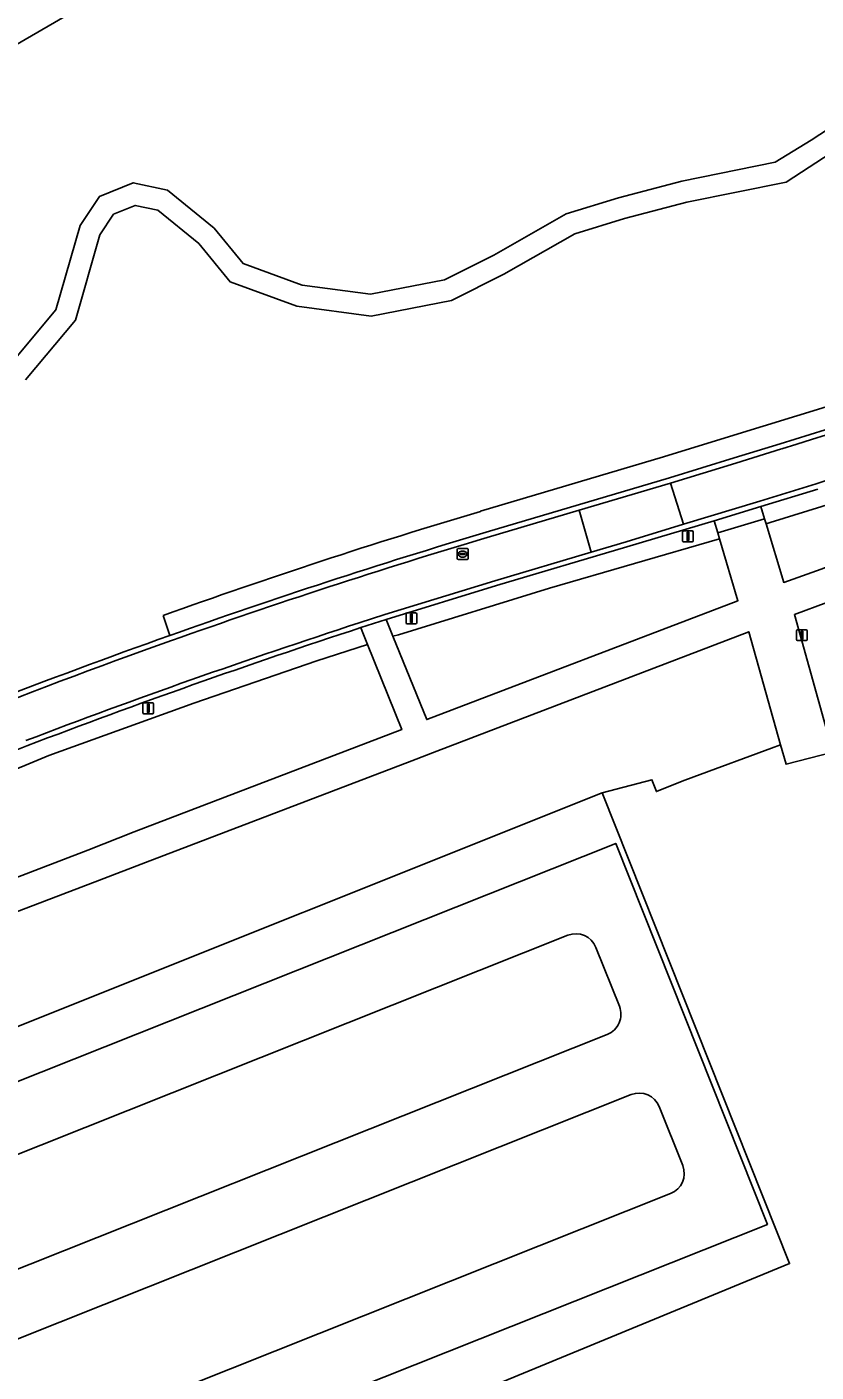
# Model space of a CAD drawing. Extents: x 162879 to 165540, y 384011 to 385181.
# Drawn here: x 163205.2 to 163278.2, y 384261.9 to 384386.3 of the extents above; entities that cross this region are included whole.
import ezdxf

# ---------------------------------------------------------------- set-up
doc = ezdxf.new("R2010")
doc.units = 0
for name, color, linetype in [('IMGEO_Erf', 7, 'Continuous'), ('IMGEO_Gemengd_bos', 7, 'Continuous'), ('IMGEO_Groenvoorziening', 7, 'Continuous'), ('IMGEO_Lichtmast', 7, 'Continuous'), ('IMGEO_Loofbos', 7, 'Continuous'), ('IMGEO_Parkeervlak_halfverhard', 7, 'Continuous'), ('IMGEO_Rijbaan_lokaal_gesloten', 7, 'Continuous'), ('IMGEO_Rijbaan_lokaal_open', 7, 'Continuous'), ('IMGEO_Rioolput', 7, 'Continuous'), ('IMGEO_Voetpad_onverhard', 7, 'Continuous'), ('IMGEO_Voetpad_open', 7, 'Continuous')]:
    doc.layers.add(name, color=color, linetype=linetype)

msp = doc.modelspace()

# ---------------------------------------------------------------- linework, layer by layer
at = {"layer": 'IMGEO_Erf'}
msp.add_lwpolyline([(163279.72, 384319.22), (163275.41, 384318.09), (163274.9, 384319.89), (163274.06, 384319.58), (163266.87, 384316.92), (163265.8, 384316.53), (163263.42, 384315.57), (163263, 384316.66), (163258.41, 384315.44), (163275.73, 384271.9), (163202.02, 384241.53), (163187.07, 384235.63), (163191.22, 384225.92), (163212.73, 384241.29), (163216, 384237.23), (163271.3, 384258.29), (163271.78, 384256.3), (163273.3, 384250), (163282.67, 384211.41)], dxfattribs=at)
at = {"layer": 'IMGEO_Gemengd_bos'}
msp.add_lwpolyline([(163288.93, 384322.51), (163314.56, 384328.34), (163314.92, 384328.27), (163315.18, 384328.01), (163315.55, 384326.72), (163317.61, 384327.12), (163313.08, 384343.87), (163285.16, 384335.28), (163276.18, 384331.96), (163279.72, 384319.22), (163280.63, 384319.41), (163285.5, 384320.42), (163288.74, 384321.09), (163288.55, 384321.91)], dxfattribs=at)
at = {"layer": 'IMGEO_Groenvoorziening'}
for points in [[(162987.75, 384263.16), (162988.94, 384263.02), (163012.11, 384262.49), (163015.05, 384262.44), (163010.31, 384266.1), (163010.26, 384272.54), (163015.98, 384275.99), (163044.78, 384289.14), (163054.55, 384290.51), (163057.11, 384293.33), (163061.01, 384294.75), (163074.05, 384307.52), (163078.61, 384311.03), (163103.23, 384326.02), (163139.71, 384347.27), (163141.71, 384348.43), (163145.6, 384350.69), (163147.41, 384351.74), (163229.1, 384399.15), (163272.33, 384424.45), (163305.16, 384443.37)], [(163278.35, 384343.55), (163273.08, 384341.95), (163273.42, 384340.81), (163273.56, 384340.34), (163273.94, 384340.45), (163285.68, 384344.11), (163308.91, 384352)], [(163207.21, 384318.91), (163220.63, 384323.74), (163232.01, 384327.66), (163236.69, 384329.18), (163236.2, 384330.39), (163236.08, 384330.73)], [(163172.73, 384306.06), (163173.19, 384304.96), (163173.38, 384304.5), (163173.79, 384304.67), (163188.05, 384310.96), (163207.21, 384318.91)]]:
    msp.add_lwpolyline(points, dxfattribs=at)
msp.add_lwpolyline([(163269.26, 384338.94), (163269.09, 384339.5), (163268.75, 384340.62), (163260.69, 384338.19), (163248.63, 384334.64), (163238.4, 384331.48), (163239.02, 384329.94), (163239.54, 384330.08), (163253.53, 384334.37)], close=True, dxfattribs=at)
for centre, radius, start, end in [((163448.07, 383682.52), 682, 108.10941, 110.86336), ((163443.58, 383714.46), 650.59, 111.49594, 111.96218)]:
    msp.add_arc(centre, radius, start, end, dxfattribs=at)
at = {"layer": 'IMGEO_Lichtmast'}
for p, q in [((163265.93, 384339.67), (163266.72, 384339.67)), ((163266.72, 384339.67), (163265.93, 384339.67)), ((163265.83, 384338.77), (163265.83, 384339.57)), ((163265.83, 384339.57), (163265.83, 384338.77)), ((163266.72, 384338.67), (163265.93, 384338.67)), ((163265.93, 384338.67), (163266.72, 384338.67)), ((163266.82, 384339.57), (163266.82, 384338.77)), ((163266.82, 384338.77), (163266.82, 384339.57)), ((163240.25, 384331.19), (163240.25, 384331.99)), ((163240.25, 384331.99), (163240.25, 384331.19)), ((163240.35, 384332.09), (163241.14, 384332.09)), ((163241.14, 384332.09), (163240.35, 384332.09)), ((163241.14, 384331.09), (163240.35, 384331.09)), ((163240.35, 384331.09), (163241.14, 384331.09)), ((163241.24, 384331.99), (163241.24, 384331.19)), ((163241.24, 384331.19), (163241.24, 384331.99)), ((163276.38, 384329.63), (163276.38, 384330.43)), ((163276.38, 384330.43), (163276.38, 384329.63)), ((163276.48, 384330.53), (163277.27, 384330.53)), ((163277.27, 384330.53), (163276.48, 384330.53)), ((163277.37, 384330.43), (163277.37, 384329.63)), ((163277.37, 384329.63), (163277.37, 384330.43)), ((163277.27, 384329.53), (163276.48, 384329.53)), ((163276.48, 384329.53), (163277.27, 384329.53)), ((163215.91, 384322.87), (163215.91, 384323.67)), ((163215.91, 384323.67), (163215.91, 384322.87)), ((163216.01, 384323.77), (163216.8, 384323.77)), ((163216.8, 384323.77), (163216.01, 384323.77)), ((163216.9, 384323.67), (163216.9, 384322.87)), ((163216.9, 384322.87), (163216.9, 384323.67)), ((163216.8, 384322.77), (163216.01, 384322.77)), ((163216.01, 384322.77), (163216.8, 384322.77))]:
    msp.add_line(p, q, dxfattribs=at)
for points in [[(163266.25, 384339.55), (163266.4, 384339.55), (163266.4, 384338.8), (163266.25, 384338.8), (163266.25, 384339.55)], [(163240.67, 384331.97), (163240.82, 384331.97), (163240.82, 384331.22), (163240.67, 384331.22), (163240.67, 384331.97)], [(163276.8, 384330.4), (163276.95, 384330.4), (163276.95, 384329.65), (163276.8, 384329.65), (163276.8, 384330.4)], [(163216.33, 384323.65), (163216.48, 384323.65), (163216.48, 384322.9), (163216.33, 384322.9), (163216.33, 384323.65)]]:
    msp.add_lwpolyline(points, dxfattribs=at)
for centre, start, end in [((163265.93, 384339.57), 90, 180), ((163265.93, 384339.57), 90, 180), ((163266.72, 384339.57), 0, 90), ((163266.72, 384339.57), 360, 90), ((163265.93, 384338.77), 180, 270), ((163265.93, 384338.77), 180, 270), ((163266.72, 384338.77), 270, 0), ((163266.72, 384338.77), 270, 0), ((163240.35, 384331.99), 90, 180), ((163240.35, 384331.99), 90, 180), ((163240.35, 384331.19), 180, 270), ((163240.35, 384331.19), 180, 270), ((163241.14, 384331.99), 0, 90), ((163241.14, 384331.99), 360, 90), ((163241.14, 384331.19), 270, 0), ((163241.14, 384331.19), 270, 0), ((163276.48, 384330.43), 90, 180), ((163276.48, 384330.43), 90, 180), ((163277.27, 384330.43), 0, 90), ((163277.27, 384330.43), 360, 90), ((163276.48, 384329.63), 180, 270), ((163276.48, 384329.63), 180, 270), ((163277.27, 384329.63), 270, 0), ((163277.27, 384329.63), 270, 0), ((163216.01, 384323.67), 90, 180), ((163216.01, 384323.67), 90, 180), ((163216.8, 384323.67), 0, 90), ((163216.8, 384323.67), 360, 90), ((163216.01, 384322.87), 180, 270), ((163216.01, 384322.87), 180, 270), ((163216.8, 384322.87), 270, 0), ((163216.8, 384322.87), 270, 0)]:
    msp.add_arc(centre, 0.1, start, end, dxfattribs=at)
at = {"layer": 'IMGEO_Loofbos'}
for points in [[(163229.1, 384399.15), (163147.41, 384351.74)], [(163203.66, 384355.09), (163207.86, 384360.12), (163210.1, 384367.93), (163211.88, 384370.6), (163215.01, 384371.88), (163218.17, 384371.2), (163222.5, 384367.69), (163225.18, 384364.42), (163230.63, 384362.41), (163236.97, 384361.58), (163243.81, 384362.9), (163248.37, 384365.19), (163255.08, 384369.01), (163259.91, 384370.5), (163265.78, 384372.04), (163274.41, 384373.79), (163277.73, 384375.82), (163293.11, 384385.87)], [(163294.2, 384384.19), (163275.42, 384371.95), (163266.23, 384370.09), (163260.46, 384368.58), (163255.88, 384367.16), (163249.31, 384363.43), (163244.46, 384360.99), (163237.03, 384359.55), (163230.14, 384360.46), (163223.98, 384362.73), (163221.08, 384366.26), (163217.28, 384369.34), (163215.2, 384369.79), (163213.2, 384368.98), (163211.93, 384367.08), (163209.66, 384359.16), (163205.06, 384353.66)], [(163247.15, 384341.49), (163264.06, 384346.53), (163270.18, 384348.41), (163279.53, 384351.29), (163288.58, 384354.22)], [(163218.39, 384330), (163217.78, 384331.86)]]:
    msp.add_lwpolyline(points, dxfattribs=at)
for points in [[(163312.28, 384346.8), (163308.91, 384352), (163285.68, 384344.11), (163273.94, 384340.45), (163273.56, 384340.34), (163275.19, 384334.92), (163278.65, 384336.14), (163280.35, 384336.78), (163285.73, 384338.61)], [(163270.96, 384333.22), (163269.26, 384338.94), (163253.53, 384334.37), (163239.54, 384330.08), (163239.02, 384329.94), (163242.17, 384322.22)], [(163258.41, 384315.44), (163263, 384316.66), (163263.42, 384315.57), (163265.8, 384316.53), (163266.87, 384316.92), (163274.06, 384319.58), (163274.9, 384319.89), (163271.96, 384330.35), (163243.09, 384319.3), (163240.79, 384318.42), (163216.14, 384308.99), (163211.89, 384307.36), (163177.71, 384294.32), (163179.35, 384289.71), (163181.14, 384284.65), (163203.16, 384293.36)], [(163239.85, 384321.3), (163236.69, 384329.18), (163232.01, 384327.66), (163220.63, 384323.74), (163207.21, 384318.91), (163188.05, 384310.96), (163173.79, 384304.67), (163173.38, 384304.5), (163176.56, 384297.03), (163176.85, 384297.13), (163210.8, 384310.14), (163215.09, 384311.85)]]:
    msp.add_lwpolyline(points, close=True, dxfattribs=at)
for centre, radius, start, end in [((163405.25, 383809.71), 554.78, 106.5574, 109.7496), ((163407.27, 383796.53), 565.92, 109.4975, 113.1455)]:
    msp.add_arc(centre, radius, start, end, dxfattribs=at)
at = {"layer": 'IMGEO_Parkeervlak_halfverhard'}
msp.add_lwpolyline([(163174.94, 384282.2), (163168.27, 384279.57), (163180.92, 384250), (163187.07, 384235.63), (163202.02, 384241.53), (163275.73, 384271.9), (163258.41, 384315.44), (163203.16, 384293.36), (163181.14, 384284.65), (163182.9, 384280.22), (163259.65, 384310.77), (163273.68, 384275.53), (163190.73, 384242.52)], close=True, dxfattribs=at)
for points in [[(163255.22, 384302.27), (163186.07, 384274.76)], [(163259.99, 384295.7), (163257.82, 384301.15)], [(163189.72, 384265.59), (163258.87, 384293.1)], [(163261.08, 384287.54), (163191.94, 384260.02)], [(163265.85, 384280.97), (163263.68, 384286.42)], [(163195.59, 384250.85), (163264.73, 384278.37)]]:
    msp.add_lwpolyline(points, dxfattribs=at)
for centre, start, end in [((163255.96, 384300.41), 21.7267, 111.6687), ((163258.13, 384294.96), 291.6806, 21.7147), ((163261.82, 384285.68), 21.7159, 111.6634), ((163263.99, 384280.23), 291.7159, 21.6634)]:
    msp.add_arc(centre, 2, start, end, dxfattribs=at)
at = {"layer": 'IMGEO_Rijbaan_lokaal_gesloten'}
for points in [[(163264.71, 384344.11), (163256.26, 384341.59), (163257.38, 384337.72), (163260.61, 384338.68), (163265.92, 384340.29)], [(163181.14, 384284.65), (163177.1, 384283.06), (163174.94, 384282.2), (163190.73, 384242.52), (163273.68, 384275.53), (163259.65, 384310.77), (163182.9, 384280.22)]]:
    msp.add_lwpolyline(points, close=True, dxfattribs=at)
for points in [[(163257.38, 384337.72), (163256.26, 384341.59), (163247.77, 384339.07)], [(163235.91, 384331.17), (163238.29, 384331.96), (163248.46, 384335.07), (163257.38, 384337.72)], [(163186.07, 384274.76), (163255.22, 384302.27)], [(163257.82, 384301.15), (163259.99, 384295.7)], [(163258.87, 384293.1), (163189.72, 384265.59)], [(163191.94, 384260.02), (163261.08, 384287.54)], [(163263.68, 384286.42), (163265.85, 384280.97)], [(163264.73, 384278.37), (163195.59, 384250.85)]]:
    msp.add_lwpolyline(points, dxfattribs=at)
for centre, radius, start, end in [((163412.68, 383784.3), 578.76, 106.55532, 109.59753), ((163433.26, 383723.11), 639.28, 107.98071, 110.91238), ((163407.04, 383797.45), 564.48, 109.506, 113.957), ((163255.96, 384300.41), 2, 21.7267, 111.6687), ((163258.13, 384294.96), 2, 291.6806, 21.7147), ((163261.82, 384285.68), 2, 21.7159, 111.6634), ((163263.99, 384280.23), 2, 291.7159, 21.6634)]:
    msp.add_arc(centre, radius, start, end, dxfattribs=at)
at = {"layer": 'IMGEO_Rijbaan_lokaal_open'}
for points in [[(163274.86, 384347.74), (163270.62, 384346.45), (163264.62, 384344.6), (163247.66, 384339.55)], [(163247.77, 384339.07), (163256.26, 384341.59), (163264.71, 384344.11), (163270.76, 384345.96), (163275, 384347.27)], [(163275, 384347.27), (163270.76, 384345.96), (163264.71, 384344.11), (163265.92, 384340.29), (163272.97, 384342.42), (163278.19, 384344.04)], [(163278.19, 384344.04), (163272.97, 384342.42), (163265.92, 384340.29), (163260.61, 384338.68), (163257.38, 384337.72), (163248.46, 384335.07), (163238.29, 384331.96), (163235.91, 384331.17)], [(163236.08, 384330.73), (163238.4, 384331.48), (163248.63, 384334.64), (163260.69, 384338.19), (163268.75, 384340.62), (163273.08, 384341.95), (163278.35, 384343.55)]]:
    msp.add_lwpolyline(points, dxfattribs=at)
for centre, radius, start, end in [((163036.73, 385116.71), 805, 287.20602, 290.5114), ((163047.76, 385084.13), 771.11, 287.13946, 290.58789), ((163047.76, 385084.13), 771.11, 287.13946, 290.58789), ((163010.57, 385195.1), 892.15, 287.4557, 289.45722), ((163010.57, 385195.1), 892.15, 287.4557, 289.45722), ((163404.83, 383808.38), 553.93, 106.4826, 109.6683), ((163412.68, 383784.3), 578.76, 106.55532, 109.59753), ((163433.26, 383723.11), 639.28, 107.98071, 110.91238), ((163407.27, 383796.53), 565.92, 109.4975, 113.1455), ((163448.07, 383682.52), 682, 108.10941, 110.86336), ((163407.04, 383797.45), 564.48, 109.506, 113.957), ((163443.58, 383714.46), 650.59, 111.49594, 111.96218)]:
    msp.add_arc(centre, radius, start, end, dxfattribs=at)
at = {"layer": 'IMGEO_Rioolput'}
for p, q in [((163244.99, 384337.11), (163244.99, 384337.96)), ((163245.06, 384338.04), (163245.91, 384338.04)), ((163245.24, 384337.53), (163245.24, 384337.54)), ((163245.68, 384337.49), (163245.28, 384337.49)), ((163245.29, 384337.58), (163245.68, 384337.58)), ((163245.47, 384337.81), (163245.5, 384337.81)), ((163245.5, 384337.26), (163245.47, 384337.26)), ((163245.73, 384337.54), (163245.73, 384337.53)), ((163245.99, 384337.96), (163245.99, 384337.11)), ((163245.91, 384337.03), (163245.06, 384337.03))]:
    msp.add_line(p, q, dxfattribs=at)
for points in [[(163244.99, 384337.11), (163244.99, 384337.96)], [(163245.06, 384338.04), (163245.91, 384338.04)], [(163245.99, 384337.96), (163245.99, 384337.11)], [(163245.91, 384337.03), (163245.06, 384337.03)]]:
    msp.add_lwpolyline(points, dxfattribs=at)
for centre, radius, start, end in [((163245.06, 384337.96), 0.0765, 91.552, 178.448), ((163245.06, 384337.96), 0.0765, 91.552, 178.448), ((163245.28, 384337.54), 0.0403, 85.8775, 175.7526), ((163245.28, 384337.53), 0.0366, 178.938, 274.7102), ((163245.69, 384337.54), 0.0386, 1.7309, 96.639), ((163245.69, 384337.53), 0.043, 264.8664, 352.4533), ((163245.91, 384337.96), 0.0765, 1.552, 88.448), ((163245.91, 384337.96), 0.0765, 1.552, 88.448), ((163245.06, 384337.11), 0.0765, 181.552, 268.448), ((163245.06, 384337.11), 0.0765, 181.552, 268.448), ((163245.91, 384337.11), 0.0765, 271.552, 358.448), ((163245.91, 384337.11), 0.0765, 271.552, 358.448)]:
    msp.add_arc(centre, radius, start, end, dxfattribs=at)
for centre, major_axis, ratio, start_param, end_param in [((163245.47, 384337.53), (-0.387, 0.002), 0.722429, 4.712389, 7.853982), ((163245.5, 384337.53), (-0.39, 0.002), 0.717154, 1.570796, 4.712389)]:
    msp.add_ellipse(centre, major_axis=major_axis, ratio=ratio, start_param=start_param, end_param=end_param, dxfattribs=at)
at = {"layer": 'IMGEO_Voetpad_onverhard'}
for points in [[(163293.11, 384385.87), (163277.73, 384375.82), (163274.41, 384373.79), (163265.78, 384372.04), (163259.91, 384370.5), (163255.08, 384369.01), (163248.37, 384365.19), (163243.81, 384362.9), (163236.97, 384361.58), (163230.63, 384362.41), (163225.18, 384364.42), (163222.5, 384367.69), (163218.17, 384371.2), (163215.01, 384371.88), (163211.88, 384370.6), (163210.1, 384367.93), (163207.86, 384360.12), (163203.66, 384355.09)], [(163205.06, 384353.66), (163209.66, 384359.16), (163211.93, 384367.08), (163213.2, 384368.98), (163215.2, 384369.79), (163217.28, 384369.34), (163221.08, 384366.26), (163223.98, 384362.73), (163230.14, 384360.46), (163237.03, 384359.55), (163244.46, 384360.99), (163249.31, 384363.43), (163255.88, 384367.16), (163260.46, 384368.58), (163266.23, 384370.09), (163275.42, 384371.95), (163294.2, 384384.19)]]:
    msp.add_lwpolyline(points, dxfattribs=at)
at = {"layer": 'IMGEO_Voetpad_open'}
for points in [[(163288.58, 384354.22), (163279.53, 384351.29), (163270.18, 384348.41), (163264.06, 384346.53), (163247.15, 384341.49)], [(163270.62, 384346.45), (163274.86, 384347.74)], [(163247.66, 384339.55), (163264.62, 384344.6), (163270.62, 384346.45)], [(163278.65, 384336.14), (163275.19, 384334.92), (163273.56, 384340.34), (163273.42, 384340.81), (163269.09, 384339.5), (163269.26, 384338.94), (163270.96, 384333.22), (163242.17, 384322.22), (163239.02, 384329.94), (163238.4, 384331.48), (163236.08, 384330.73), (163236.2, 384330.39), (163236.69, 384329.18), (163239.85, 384321.3), (163215.09, 384311.85), (163210.8, 384310.14), (163176.85, 384297.13)], [(163177.71, 384294.32), (163211.89, 384307.36), (163216.14, 384308.99), (163240.79, 384318.42), (163243.09, 384319.3), (163271.96, 384330.35), (163274.9, 384319.89), (163275.41, 384318.09), (163279.72, 384319.22), (163276.18, 384331.96), (163285.16, 384335.28)], [(163217.78, 384331.86), (163218.39, 384330)]]:
    msp.add_lwpolyline(points, dxfattribs=at)
msp.add_lwpolyline([(163273.42, 384340.81), (163273.08, 384341.95), (163268.75, 384340.62), (163269.09, 384339.5)], close=True, dxfattribs=at)
for centre, radius, start, end in [((163036.73, 385116.71), 805, 287.20602, 290.5114), ((163405.25, 383809.71), 554.78, 106.5574, 109.7496), ((163404.83, 383808.38), 553.93, 106.4826, 109.6683)]:
    msp.add_arc(centre, radius, start, end, dxfattribs=at)

doc.saveas('drawing.dxf')
